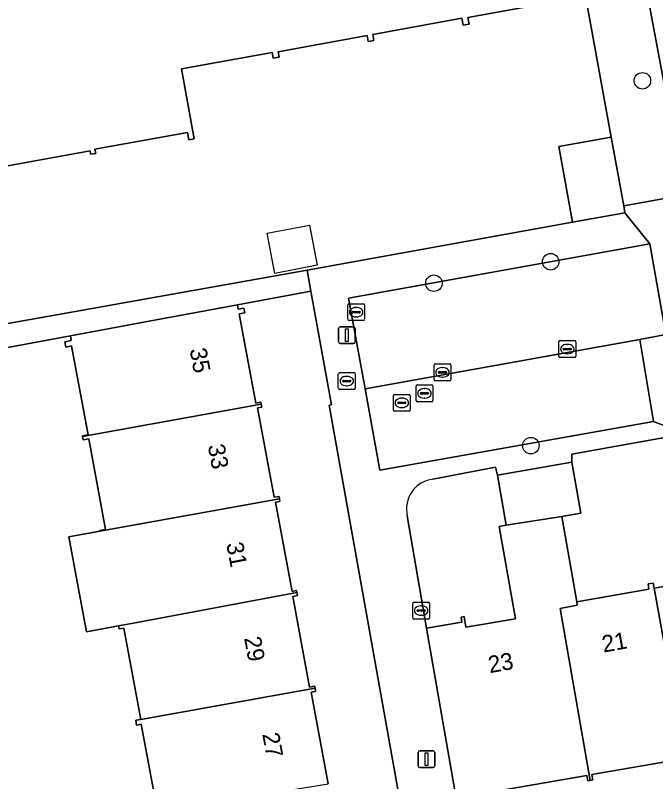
# Model space of a CAD drawing. Extents: x 157793 to 159380, y 380877 to 382313.
# Drawn here: x 158630.5 to 158668.41, y 381402.63 to 381448 of the extents above; entities that cross this region are included whole.
import ezdxf

# ---------------------------------------------------------------- set-up
doc = ezdxf.new("R2010")
doc.units = 0
for name, color, linetype in [('IMGEO_Boom', 7, 'Continuous'), ('IMGEO_Brandkraan', 7, 'Continuous'), ('IMGEO_Erf', 7, 'Continuous'), ('IMGEO_Kolk', 7, 'Continuous'), ('IMGEO_Lichtmast', 7, 'Continuous'), ('IMGEO_Pand', 7, 'Continuous'), ('IMGEO_Pand_nummerreeks', 7, 'Continuous'), ('IMGEO_Pand_vergunning_verleend', 7, 'Continuous'), ('IMGEO_Parkeervlak_open', 7, 'Continuous'), ('IMGEO_Rijbaan_lokaal_open', 7, 'Continuous'), ('IMGEO_Rioolput', 7, 'Continuous'), ('IMGEO_Voetpad_open', 7, 'Continuous')]:
    doc.layers.add(name, color=color, linetype=linetype)

msp = doc.modelspace()

# ---------------------------------------------------------------- linework, layer by layer
at = {"layer": 'IMGEO_Boom'}
for centre in [(158667.628, 381444.123), (158662.199, 381433.411), (158655.286, 381432.141), (158661.023, 381422.524)]:
    msp.add_circle(centre, 0.489, dxfattribs=at)
at = {"layer": 'IMGEO_Brandkraan'}
for p, q in [((158650.182, 381430.002), (158650.182, 381430.854)), ((158650.257, 381430.928), (158651.109, 381430.928)), ((158651.183, 381430.854), (158651.183, 381430.002)), ((158650.441, 381430.422), (158650.441, 381430.434)), ((158650.879, 381430.385), (158650.481, 381430.385)), ((158650.484, 381430.471), (158650.882, 381430.471)), ((158650.67, 381430.708), (158650.695, 381430.708)), ((158650.925, 381430.434), (158650.925, 381430.422)), ((158651.109, 381429.928), (158650.257, 381429.928)), ((158650.693, 381430.148), (158650.668, 381430.148))]:
    msp.add_line(p, q, dxfattribs=at)
for points in [[(158650.182, 381430.002), (158650.182, 381430.854)], [(158650.257, 381430.928), (158651.109, 381430.928)], [(158651.183, 381430.854), (158651.183, 381430.002)], [(158651.109, 381429.928), (158650.257, 381429.928)]]:
    msp.add_lwpolyline(points, dxfattribs=at)
for centre, radius, start, end in [((158650.259, 381430.852), 0.0765, 91.552, 178.448), ((158650.259, 381430.852), 0.0765, 91.552, 178.448), ((158651.107, 381430.852), 0.0765, 1.552, 88.448), ((158651.107, 381430.852), 0.0765, 1.552, 88.448), ((158650.481, 381430.431), 0.0403, 85.8775, 175.7526), ((158650.478, 381430.421), 0.0366, 178.938, 274.7102), ((158650.882, 381430.428), 0.043, 264.8664, 352.4533), ((158650.886, 381430.433), 0.0386, 1.7309, 96.639), ((158650.259, 381430.004), 0.0765, 181.552, 268.448), ((158650.259, 381430.004), 0.0765, 181.552, 268.448), ((158651.107, 381430.004), 0.0765, 271.552, 358.448), ((158651.107, 381430.004), 0.0765, 271.552, 358.448)]:
    msp.add_arc(centre, radius, start, end, dxfattribs=at)
for centre, major_axis, ratio, start_param, end_param in [((158650.669, 381430.428), (-0.387, 0.002), 0.722429, 4.712389, 7.853982), ((158650.694, 381430.428), (-0.39, 0.002), 0.717154, 1.570796, 4.712389)]:
    msp.add_ellipse(centre, major_axis=major_axis, ratio=ratio, start_param=start_param, end_param=end_param, dxfattribs=at)
at = {"layer": 'IMGEO_Erf'}
for points in [[(158628.384, 381429.463), (158647.779, 381432.905), (158663.497, 381435.748), (158662.686, 381440.233), (158665.785, 381440.793), (158662.121, 381460.891)], [(158662.752, 381448.848), (158657.296, 381447.861), (158657.365, 381447.482), (158657.014, 381447.419), (158656.941, 381447.822), (158651.662, 381446.867), (158651.727, 381446.513), (158651.397, 381446.453), (158651.334, 381446.797), (158646.072, 381445.846), (158646.131, 381445.52), (158645.765, 381445.454), (158645.702, 381445.802), (158640.35, 381444.834), (158641.099, 381440.693), (158640.767, 381440.633), (158640.69, 381441.057), (158635.217, 381440.067), (158635.261, 381439.826), (158634.961, 381439.772), (158634.924, 381439.977), (158629.718, 381439.036)], [(158654.284, 381395.785), (158649.078, 381424.917), (158649.22, 381424.946), (158648.004, 381431.664), (158643.655, 381430.861), (158643.703, 381430.601), (158644.038, 381430.663), (158644.089, 381430.389), (158643.76, 381430.328), (158644.744, 381425.035), (158645.04, 381425.09), (158645.06, 381424.98), (158645.092, 381424.81), (158644.839, 381424.763), (158645.823, 381419.466), (158646.114, 381419.52), (158646.14, 381419.381), (158646.168, 381419.227), (158645.908, 381419.179), (158646.889, 381413.896), (158647.151, 381413.944), (158647.171, 381413.834), (158647.205, 381413.652), (158646.927, 381413.6), (158647.924, 381408.231), (158648.223, 381408.286), (158648.245, 381408.169), (158648.281, 381407.973), (158648.024, 381407.925), (158649.03, 381402.513)], [(158638.922, 381400.864), (158637.961, 381406.037), (158637.682, 381405.986), (158637.63, 381406.266), (158637.924, 381406.32), (158636.92, 381411.725), (158636.652, 381411.675), (158636.618, 381411.862), (158634.721, 381411.508), (158633.676, 381417.133), (158635.512, 381417.464), (158635.504, 381417.506), (158635.844, 381417.569), (158634.847, 381422.937), (158634.512, 381422.875), (158634.478, 381423.059), (158634.47, 381423.103), (158634.806, 381423.165), (158633.828, 381428.427), (158633.484, 381428.363), (158633.426, 381428.675), (158633.813, 381428.747), (158633.761, 381429.023), (158622.06, 381426.849)], [(158653.709, 381418.372), (158654.845, 381411.713), (158656.944, 381412.078), (158656.892, 381412.373), (158657.07, 381412.404), (158657.179, 381411.773), (158660.105, 381412.282), (158659.157, 381417.74), (158659.56, 381417.81), (158659.045, 381420.776), (158658.939, 381421.25), (158655.229, 381420.54)], [(158669.898, 381403.971), (158664.629, 381403.056), (158664.684, 381402.737), (158664.538, 381402.711), (158664.388, 381402.685), (158664.333, 381403.003), (158659.333, 381402.135), (158659.384, 381401.842), (158659.022, 381401.779), (158658.991, 381401.959), (158656.613, 381401.545), (158658.218, 381392.307), (158659.477, 381386.051)]]:
    msp.add_lwpolyline(points, dxfattribs=at)
msp.add_lwpolyline([(158670.74, 381419.842), (158670.222, 381422.826), (158670.168, 381423.23), (158663.44, 381422.02), (158663.452, 381421.542), (158663.975, 381418.53), (158662.862, 381418.336), (158663.74, 381413.287), (158668.017, 381414.03), (158667.963, 381414.342), (158668.264, 381414.394), (158668.319, 381414.092), (158672.519, 381414.821), (158671.62, 381419.995)], close=True, dxfattribs=at)
msp.add_arc((158655.426, 381418.785), 1.766, 96.3979, 193.5329, dxfattribs=at)
at = {"layer": 'IMGEO_Kolk'}
for p, q in [((158662.678, 381427.816), (158662.678, 381428.668)), ((158662.753, 381428.742), (158663.605, 381428.742)), ((158663.679, 381428.668), (158663.679, 381427.816)), ((158662.937, 381428.236), (158662.937, 381428.248)), ((158663.375, 381428.199), (158662.977, 381428.199)), ((158662.98, 381428.285), (158663.378, 381428.285)), ((158663.166, 381428.522), (158663.191, 381428.522)), ((158663.421, 381428.248), (158663.421, 381428.236)), ((158663.605, 381427.742), (158662.753, 381427.742)), ((158663.189, 381427.962), (158663.164, 381427.962)), ((158655.291, 381426.437), (158655.291, 381427.289)), ((158655.366, 381427.363), (158656.218, 381427.363)), ((158656.292, 381427.289), (158656.292, 381426.437)), ((158655.55, 381426.857), (158655.55, 381426.869)), ((158655.988, 381426.82), (158655.59, 381426.82)), ((158655.593, 381426.906), (158655.991, 381426.906)), ((158655.779, 381427.143), (158655.804, 381427.143)), ((158656.034, 381426.869), (158656.034, 381426.857)), ((158656.218, 381426.363), (158655.366, 381426.363)), ((158655.802, 381426.583), (158655.777, 381426.583)), ((158654.03, 381412.335), (158654.03, 381413.187)), ((158654.105, 381413.261), (158654.957, 381413.261)), ((158655.031, 381413.187), (158655.031, 381412.335)), ((158654.289, 381412.755), (158654.289, 381412.767)), ((158654.727, 381412.718), (158654.329, 381412.718)), ((158654.332, 381412.804), (158654.73, 381412.804)), ((158654.518, 381413.041), (158654.543, 381413.041)), ((158654.773, 381412.767), (158654.773, 381412.755)), ((158654.957, 381412.261), (158654.105, 381412.261)), ((158654.541, 381412.481), (158654.516, 381412.481))]:
    msp.add_line(p, q, dxfattribs=at)
for points in [[(158662.678, 381427.816), (158662.678, 381428.668)], [(158662.753, 381428.742), (158663.605, 381428.742)], [(158663.679, 381428.668), (158663.679, 381427.816)], [(158663.605, 381427.742), (158662.753, 381427.742)], [(158655.291, 381426.437), (158655.291, 381427.289)], [(158655.366, 381427.363), (158656.218, 381427.363)], [(158656.292, 381427.289), (158656.292, 381426.437)], [(158656.218, 381426.363), (158655.366, 381426.363)], [(158654.03, 381412.335), (158654.03, 381413.187)], [(158654.105, 381413.261), (158654.957, 381413.261)], [(158655.031, 381413.187), (158655.031, 381412.335)], [(158654.957, 381412.261), (158654.105, 381412.261)]]:
    msp.add_lwpolyline(points, dxfattribs=at)
for centre, radius, start, end in [((158662.755, 381428.666), 0.0765, 91.552, 178.448), ((158662.755, 381428.666), 0.0765, 91.552, 178.448), ((158663.603, 381428.666), 0.0765, 1.552, 88.448), ((158663.603, 381428.666), 0.0765, 1.552, 88.448), ((158662.977, 381428.245), 0.0403, 85.8775, 175.7526), ((158662.974, 381428.235), 0.0366, 178.938, 274.7102), ((158663.378, 381428.242), 0.043, 264.8664, 352.4533), ((158663.382, 381428.247), 0.0386, 1.7309, 96.639), ((158662.755, 381427.818), 0.0765, 181.552, 268.448), ((158662.755, 381427.818), 0.0765, 181.552, 268.448), ((158663.603, 381427.818), 0.0765, 271.552, 358.448), ((158663.603, 381427.818), 0.0765, 271.552, 358.448), ((158655.368, 381427.287), 0.0765, 91.552, 178.448), ((158655.368, 381427.287), 0.0765, 91.552, 178.448), ((158656.216, 381427.287), 0.0765, 1.552, 88.448), ((158656.216, 381427.287), 0.0765, 1.552, 88.448), ((158655.59, 381426.866), 0.0403, 85.8775, 175.7526), ((158655.587, 381426.856), 0.0366, 178.938, 274.7102), ((158655.991, 381426.863), 0.043, 264.8664, 352.4533), ((158655.995, 381426.868), 0.0386, 1.7309, 96.639), ((158655.368, 381426.439), 0.0765, 181.552, 268.448), ((158655.368, 381426.439), 0.0765, 181.552, 268.448), ((158656.216, 381426.439), 0.0765, 271.552, 358.448), ((158656.216, 381426.439), 0.0765, 271.552, 358.448), ((158654.107, 381413.185), 0.0765, 91.552, 178.448), ((158654.107, 381413.185), 0.0765, 91.552, 178.448), ((158654.955, 381413.185), 0.0765, 1.552, 88.448), ((158654.955, 381413.185), 0.0765, 1.552, 88.448), ((158654.329, 381412.764), 0.0403, 85.8775, 175.7526), ((158654.326, 381412.754), 0.0366, 178.938, 274.7102), ((158654.73, 381412.761), 0.043, 264.8664, 352.4533), ((158654.734, 381412.766), 0.0386, 1.7309, 96.639), ((158654.107, 381412.337), 0.0765, 181.552, 268.448), ((158654.107, 381412.337), 0.0765, 181.552, 268.448), ((158654.955, 381412.337), 0.0765, 271.552, 358.448), ((158654.955, 381412.337), 0.0765, 271.552, 358.448)]:
    msp.add_arc(centre, radius, start, end, dxfattribs=at)
for centre, major_axis, ratio, start_param, end_param in [((158663.165, 381428.242), (-0.387, 0.002), 0.722429, 4.712389, 7.853982), ((158663.19, 381428.242), (-0.39, 0.002), 0.717154, 1.570796, 4.712389), ((158655.778, 381426.863), (-0.387, 0.002), 0.722429, 4.712389, 7.853982), ((158655.803, 381426.863), (-0.39, 0.002), 0.717154, 1.570796, 4.712389), ((158654.517, 381412.761), (-0.387, 0.002), 0.722429, 4.712389, 7.853982), ((158654.542, 381412.761), (-0.39, 0.002), 0.717154, 1.570796, 4.712389)]:
    msp.add_ellipse(centre, major_axis=major_axis, ratio=ratio, start_param=start_param, end_param=end_param, dxfattribs=at)
at = {"layer": 'IMGEO_Lichtmast'}
for p, q in [((158649.639, 381428.665), (158649.639, 381429.465)), ((158649.639, 381429.465), (158649.639, 381428.665)), ((158649.739, 381429.565), (158650.529, 381429.565)), ((158650.529, 381429.565), (158649.739, 381429.565)), ((158650.629, 381429.465), (158650.629, 381428.665)), ((158650.629, 381428.665), (158650.629, 381429.465)), ((158650.529, 381428.565), (158649.739, 381428.565)), ((158649.739, 381428.565), (158650.529, 381428.565)), ((158654.347, 381403.565), (158654.347, 381404.365)), ((158654.347, 381404.365), (158654.347, 381403.565)), ((158654.447, 381404.465), (158655.237, 381404.465)), ((158655.237, 381404.465), (158654.447, 381404.465)), ((158655.337, 381404.365), (158655.337, 381403.565)), ((158655.337, 381403.565), (158655.337, 381404.365)), ((158655.237, 381403.465), (158654.447, 381403.465)), ((158654.447, 381403.465), (158655.237, 381403.465))]:
    msp.add_line(p, q, dxfattribs=at)
for points in [[(158650.059, 381429.44), (158650.209, 381429.44), (158650.209, 381428.69), (158650.059, 381428.69), (158650.059, 381429.44)], [(158654.767, 381404.34), (158654.917, 381404.34), (158654.917, 381403.59), (158654.767, 381403.59), (158654.767, 381404.34)]]:
    msp.add_lwpolyline(points, dxfattribs=at)
for centre, start, end in [((158649.739, 381429.465), 90, 180), ((158649.739, 381429.465), 90, 180), ((158650.529, 381429.465), 0, 90), ((158650.529, 381429.465), 360, 90), ((158649.739, 381428.665), 180, 270), ((158649.739, 381428.665), 180, 270), ((158650.529, 381428.665), 270, 0), ((158650.529, 381428.665), 270, 0), ((158654.447, 381404.365), 90, 180), ((158654.447, 381404.365), 90, 180), ((158655.237, 381404.365), 0, 90), ((158655.237, 381404.365), 360, 90), ((158654.447, 381403.565), 180, 270), ((158654.447, 381403.565), 180, 270), ((158655.237, 381403.565), 270, 0), ((158655.237, 381403.565), 270, 0)]:
    msp.add_arc(centre, 0.1, start, end, dxfattribs=at)
at = {"layer": 'IMGEO_Pand'}
msp.add_lwpolyline([(158629.718, 381439.036), (158634.924, 381439.977), (158634.961, 381439.772), (158635.261, 381439.826), (158635.217, 381440.067), (158640.69, 381441.057), (158640.767, 381440.633), (158641.099, 381440.693), (158640.35, 381444.834), (158645.702, 381445.802), (158645.765, 381445.454), (158646.131, 381445.52), (158646.072, 381445.846), (158651.334, 381446.797), (158651.397, 381446.453), (158651.727, 381446.513), (158651.662, 381446.867), (158656.941, 381447.822), (158657.014, 381447.419), (158657.365, 381447.482), (158657.296, 381447.861), (158662.752, 381448.848)], dxfattribs=at)
for points in [[(158665.785, 381440.793), (158662.686, 381440.233), (158663.497, 381435.748), (158666.596, 381436.309), (158666.521, 381436.726)], [(158643.76, 381430.328), (158644.089, 381430.389), (158644.038, 381430.663), (158643.703, 381430.601), (158643.655, 381430.861), (158638.74, 381429.948), (158633.761, 381429.023), (158633.813, 381428.747), (158633.426, 381428.675), (158633.484, 381428.363), (158633.828, 381428.427), (158634.806, 381423.165), (158634.47, 381423.103), (158634.478, 381423.059), (158645.06, 381424.98), (158645.04, 381425.09), (158644.744, 381425.035)], [(158644.839, 381424.763), (158645.092, 381424.81), (158645.06, 381424.98), (158634.478, 381423.059), (158634.512, 381422.875), (158634.847, 381422.937), (158635.844, 381417.569), (158635.504, 381417.506), (158635.512, 381417.464), (158646.14, 381419.381), (158646.114, 381419.52), (158645.823, 381419.466)], [(158659.56, 381417.81), (158662.862, 381418.336), (158663.975, 381418.53), (158663.452, 381421.542), (158659.045, 381420.776)], [(158675.765, 381404.702), (158673.82, 381414.859), (158675.089, 381415.08), (158675.043, 381415.343), (158674.165, 381420.399), (158671.62, 381419.995), (158672.519, 381414.821), (158668.319, 381414.092), (158670.148, 381404.049), (158675.585, 381404.994), (158675.639, 381404.68)], [(158646.14, 381419.381), (158635.512, 381417.464), (158633.676, 381417.133), (158634.721, 381411.508), (158636.618, 381411.862), (158637.281, 381411.986), (158647.171, 381413.834), (158647.151, 381413.944), (158646.889, 381413.896), (158645.908, 381419.179), (158646.168, 381419.227)], [(158659.56, 381417.81), (158659.157, 381417.74), (158660.105, 381412.282), (158657.179, 381411.773), (158657.07, 381412.404), (158656.892, 381412.373), (158656.944, 381412.078), (158654.845, 381411.713), (158656.613, 381401.545), (158658.991, 381401.959), (158659.022, 381401.779), (158659.384, 381401.842), (158659.333, 381402.135), (158664.333, 381403.003), (158664.388, 381402.685), (158664.538, 381402.711), (158662.751, 381412.88), (158663.775, 381413.088), (158663.74, 381413.287), (158662.862, 381418.336)], [(158668.319, 381414.092), (158668.264, 381414.394), (158667.963, 381414.342), (158668.017, 381414.03), (158663.74, 381413.287), (158663.775, 381413.088), (158662.751, 381412.88), (158664.538, 381402.711), (158664.684, 381402.737), (158664.629, 381403.056), (158669.898, 381403.971), (158669.942, 381403.722), (158670.197, 381403.766), (158670.148, 381404.049)], [(158646.927, 381413.6), (158647.205, 381413.652), (158647.171, 381413.834), (158637.281, 381411.986), (158636.618, 381411.862), (158636.652, 381411.675), (158636.92, 381411.725), (158637.924, 381406.32), (158648.245, 381408.169), (158648.223, 381408.286), (158647.924, 381408.231)], [(158649.03, 381402.513), (158648.024, 381407.925), (158648.281, 381407.973), (158648.245, 381408.169), (158637.924, 381406.32), (158637.63, 381406.266), (158637.682, 381405.986), (158637.961, 381406.037), (158638.922, 381400.864)]]:
    msp.add_lwpolyline(points, close=True, dxfattribs=at)
at = {"layer": 'IMGEO_Pand_vergunning_verleend'}
msp.add_lwpolyline([(158645.419, 381435.094), (158647.916, 381435.572), (158648.37, 381433.201), (158645.873, 381432.723)], close=True, dxfattribs=at)
at = {"layer": 'IMGEO_Parkeervlak_open'}
msp.add_lwpolyline([(158651.217, 381425.892), (158667.478, 381428.812), (158669.006, 381429.1), (158668.069, 381434.471), (158650.228, 381431.259)], close=True, dxfattribs=at)
at = {"layer": 'IMGEO_Rijbaan_lokaal_open'}
msp.add_lwpolyline([(158664.99, 381466.33), (158667.459, 381451.751), (158670.132, 381437.362), (158675.241, 381438.261), (158674.386, 381443.119), (158672.903, 381451.514), (158672.476, 381454.026), (158670.859, 381462.773), (158670.406, 381465.248), (158668.881, 381473.476)], dxfattribs=at)
msp.add_lwpolyline([(158651.217, 381425.892), (158652.074, 381421.074), (158668.277, 381423.957), (158667.478, 381428.812)], close=True, dxfattribs=at)
at = {"layer": 'IMGEO_Rioolput'}
for p, q in [((158649.625, 381425.921), (158649.625, 381426.773)), ((158649.7, 381426.847), (158650.552, 381426.847)), ((158650.626, 381426.773), (158650.626, 381425.921)), ((158649.884, 381426.341), (158649.884, 381426.353)), ((158650.322, 381426.304), (158649.924, 381426.304)), ((158649.927, 381426.39), (158650.325, 381426.39)), ((158650.113, 381426.627), (158650.138, 381426.627)), ((158650.368, 381426.353), (158650.368, 381426.341)), ((158650.552, 381425.847), (158649.7, 381425.847)), ((158650.136, 381426.067), (158650.111, 381426.067)), ((158654.226, 381425.193), (158654.226, 381426.045)), ((158654.301, 381426.119), (158655.153, 381426.119)), ((158654.714, 381425.899), (158654.739, 381425.899)), ((158655.227, 381426.045), (158655.227, 381425.193)), ((158652.884, 381424.632), (158652.884, 381425.484)), ((158652.959, 381425.558), (158653.811, 381425.558)), ((158653.885, 381425.484), (158653.885, 381424.632)), ((158654.485, 381425.613), (158654.485, 381425.625)), ((158654.923, 381425.576), (158654.525, 381425.576)), ((158654.528, 381425.662), (158654.926, 381425.662)), ((158654.969, 381425.625), (158654.969, 381425.613)), ((158653.143, 381425.052), (158653.143, 381425.064)), ((158653.581, 381425.015), (158653.183, 381425.015)), ((158653.186, 381425.101), (158653.584, 381425.101)), ((158653.372, 381425.338), (158653.397, 381425.338)), ((158653.627, 381425.064), (158653.627, 381425.052)), ((158655.153, 381425.119), (158654.301, 381425.119)), ((158654.737, 381425.339), (158654.712, 381425.339)), ((158653.811, 381424.558), (158652.959, 381424.558)), ((158653.395, 381424.778), (158653.37, 381424.778))]:
    msp.add_line(p, q, dxfattribs=at)
for points in [[(158649.625, 381425.921), (158649.625, 381426.773)], [(158649.7, 381426.847), (158650.552, 381426.847)], [(158650.626, 381426.773), (158650.626, 381425.921)], [(158650.552, 381425.847), (158649.7, 381425.847)], [(158654.226, 381425.193), (158654.226, 381426.045)], [(158654.301, 381426.119), (158655.153, 381426.119)], [(158655.227, 381426.045), (158655.227, 381425.193)], [(158652.884, 381424.632), (158652.884, 381425.484)], [(158652.959, 381425.558), (158653.811, 381425.558)], [(158653.885, 381425.484), (158653.885, 381424.632)], [(158655.153, 381425.119), (158654.301, 381425.119)], [(158653.811, 381424.558), (158652.959, 381424.558)]]:
    msp.add_lwpolyline(points, dxfattribs=at)
for centre, radius, start, end in [((158649.702, 381426.771), 0.0765, 91.552, 178.448), ((158649.702, 381426.771), 0.0765, 91.552, 178.448), ((158650.55, 381426.771), 0.0765, 1.552, 88.448), ((158650.55, 381426.771), 0.0765, 1.552, 88.448), ((158649.924, 381426.35), 0.0403, 85.8775, 175.7526), ((158649.921, 381426.34), 0.0366, 178.938, 274.7102), ((158650.325, 381426.347), 0.043, 264.8664, 352.4533), ((158650.329, 381426.352), 0.0386, 1.7309, 96.639), ((158649.702, 381425.923), 0.0765, 181.552, 268.448), ((158649.702, 381425.923), 0.0765, 181.552, 268.448), ((158650.55, 381425.923), 0.0765, 271.552, 358.448), ((158650.55, 381425.923), 0.0765, 271.552, 358.448), ((158654.303, 381426.043), 0.0765, 91.552, 178.448), ((158654.303, 381426.043), 0.0765, 91.552, 178.448), ((158655.151, 381426.043), 0.0765, 1.552, 88.448), ((158655.151, 381426.043), 0.0765, 1.552, 88.448), ((158652.961, 381425.482), 0.0765, 91.552, 178.448), ((158652.961, 381425.482), 0.0765, 91.552, 178.448), ((158653.809, 381425.482), 0.0765, 1.552, 88.448), ((158653.809, 381425.482), 0.0765, 1.552, 88.448), ((158654.525, 381425.622), 0.0403, 85.8775, 175.7526), ((158654.522, 381425.612), 0.0366, 178.938, 274.7102), ((158654.926, 381425.619), 0.043, 264.8664, 352.4533), ((158654.93, 381425.624), 0.0386, 1.7309, 96.639), ((158653.183, 381425.061), 0.0403, 85.8775, 175.7526), ((158653.18, 381425.051), 0.0366, 178.938, 274.7102), ((158653.584, 381425.058), 0.043, 264.8664, 352.4533), ((158653.588, 381425.063), 0.0386, 1.7309, 96.639), ((158654.303, 381425.195), 0.0765, 181.552, 268.448), ((158654.303, 381425.195), 0.0765, 181.552, 268.448), ((158655.151, 381425.195), 0.0765, 271.552, 358.448), ((158655.151, 381425.195), 0.0765, 271.552, 358.448), ((158652.961, 381424.634), 0.0765, 181.552, 268.448), ((158652.961, 381424.634), 0.0765, 181.552, 268.448), ((158653.809, 381424.634), 0.0765, 271.552, 358.448), ((158653.809, 381424.634), 0.0765, 271.552, 358.448)]:
    msp.add_arc(centre, radius, start, end, dxfattribs=at)
for centre, major_axis, ratio, start_param, end_param in [((158650.112, 381426.347), (-0.387, 0.002), 0.722429, 4.712389, 7.853982), ((158650.137, 381426.347), (-0.39, 0.002), 0.717154, 1.570796, 4.712389), ((158654.713, 381425.619), (-0.387, 0.002), 0.722429, 4.712389, 7.853982), ((158654.738, 381425.619), (-0.39, 0.002), 0.717154, 1.570796, 4.712389), ((158653.371, 381425.058), (-0.387, 0.002), 0.722429, 4.712389, 7.853982), ((158653.396, 381425.058), (-0.39, 0.002), 0.717154, 1.570796, 4.712389)]:
    msp.add_ellipse(centre, major_axis=major_axis, ratio=ratio, start_param=start_param, end_param=end_param, dxfattribs=at)
at = {"layer": 'IMGEO_Voetpad_open'}
for points in [[(158662.121, 381460.891), (158665.785, 381440.793), (158666.521, 381436.726), (158670.132, 381437.362), (158667.459, 381451.751)], [(158670.908, 381433.303), (158670.679, 381434.416), (158670.132, 381437.362), (158666.521, 381436.726), (158666.596, 381436.309), (158668.069, 381434.471), (158669.006, 381429.1), (158667.478, 381428.812), (158668.277, 381423.957), (158670.168, 381423.23), (158670.222, 381422.826), (158674.701, 381423.604), (158674.621, 381424.079), (158681.308, 381425.279), (158681.387, 381424.802), (158685.968, 381425.598), (158685.82, 381426.099)], [(158655.229, 381420.54), (158658.939, 381421.25), (158659.045, 381420.776), (158663.452, 381421.542), (158663.44, 381422.02), (158670.168, 381423.23), (158668.277, 381423.957), (158652.074, 381421.074), (158651.217, 381425.892), (158650.228, 381431.259), (158668.069, 381434.471), (158666.596, 381436.309), (158663.497, 381435.748), (158647.779, 381432.905), (158648.004, 381431.664), (158649.22, 381424.946), (158649.078, 381424.917), (158654.284, 381395.785), (158652.059, 381393.113), (158653.766, 381391.536), (158658.218, 381392.307), (158656.613, 381401.545), (158654.845, 381411.713), (158653.709, 381418.372)], [(158622.06, 381426.849), (158633.761, 381429.023), (158638.74, 381429.948), (158643.655, 381430.861), (158648.004, 381431.664), (158647.779, 381432.905), (158628.384, 381429.463)]]:
    msp.add_lwpolyline(points, dxfattribs=at)
msp.add_arc((158655.426, 381418.785), 1.766, 96.3979, 193.5329, dxfattribs=at)

# ---------------------------------------------------------------- texts
at = {"layer": 'IMGEO_Pand_nummerreeks'}
for s, rotation, p in [('35', 280.6969, (158640.816, 381428.218)), ('33', 280.6969, (158641.891, 381422.525)), ('31', 280.6969, (158642.988, 381416.721)), ('21', 10.3117, (158665.326, 381410.27)), ('29', 280.6969, (158644.042, 381411.139)), ('23', 10.3117, (158658.592, 381409.053)), ('27', 280.6961, (158645.117, 381405.446))]:
    msp.add_text(s, height=1, rotation=rotation, dxfattribs=at).set_placement(p)

doc.saveas('drawing.dxf')
